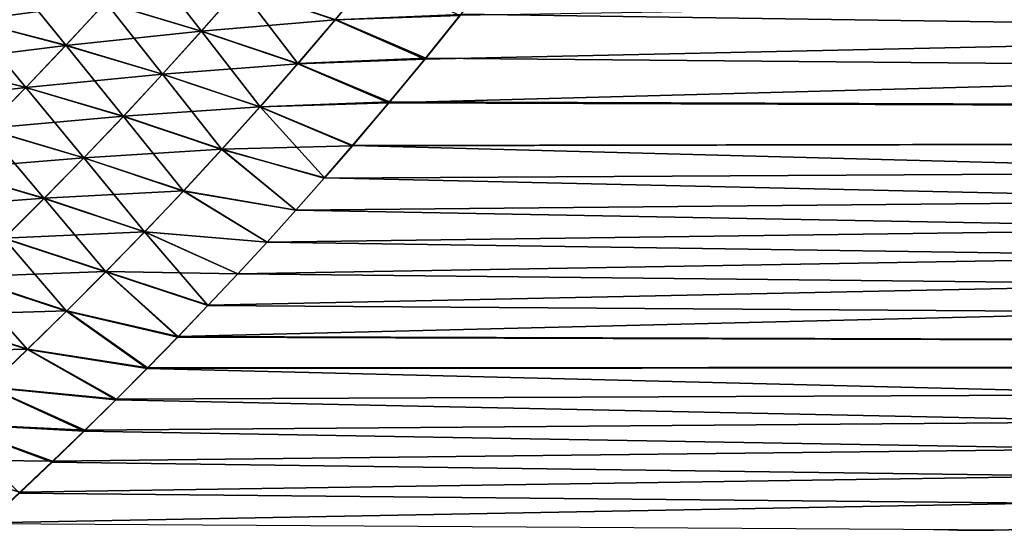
# Model space of a CAD drawing. Header units: metres. Extents: x -24 to 72, y -247 to 22.
# Tile 430 of 573: x 22.1 to 26.43, y -16.58 to -14.36. Entities that reach past the tile are written whole.
import ezdxf

# ---------------------------------------------------------------- set-up
doc = ezdxf.new("R2010")
doc.units = ezdxf.units.M
doc.layers.add('solid_509589_MEDIA_SW0001', color=7, linetype='CONTINUOUS')

msp = doc.modelspace()

# ---------------------------------------------------------------- linework, layer by layer
at = {"layer": 'solid_509589_MEDIA_SW0001'}
for points in [[(59.700001, -13.752075, 100.370743), (23.878304, -14.534963, 99.657005), (23.720337, -14.726065, 99.471405)], [(59.700001, -14.849242, 99.349243), (59.700001, -13.752075, 100.370743), (23.720337, -14.726065, 99.471405)], [(59.700001, -13.752075, 100.370743), (24.033007, -14.342814, 99.838959), (23.878304, -14.534963, 99.657005)], [(59.700001, -13.752075, 68.629257), (59.700001, -14.849242, 69.650757), (24.340914, -13.946896, 68.800186)], [(59.700001, -14.849242, 69.650757), (24.191952, -14.141556, 68.975296), (24.340914, -13.946896, 68.800186)], [(22.8953, -14.411134, 69.150436), (22.474075, -14.284885, 68.938835), (22.647654, -14.093066, 68.767563)], [(23.0648, -14.218564, 68.973068), (22.8953, -14.411134, 69.150436), (22.647654, -14.093066, 68.767563)], [(22.298719, -14.473482, 69.11129), (21.878242, -14.364152, 68.875092), (22.057728, -14.175748, 68.708855)], [(22.474075, -14.284885, 68.938835), (22.298719, -14.473482, 69.11129), (22.057728, -14.175748, 68.708855)], [(23.484402, -14.361222, 99.839539), (23.647636, -14.164406, 100.021179), (23.06361, -14.219465, 100.026093)], [(23.484402, -14.361222, 99.839539), (24.033007, -14.342814, 99.838959), (23.647636, -14.164406, 100.021179)], [(59.700001, -14.849242, 69.650757), (24.039444, -14.335767, 69.154457), (24.191952, -14.141556, 68.975296)], [(22.47337, -14.285414, 100.060669), (22.057032, -14.176292, 100.290634), (21.878016, -14.36421, 100.124847)], [(23.320244, -14.554147, 69.343086), (22.8953, -14.411134, 69.150436), (23.0648, -14.218564, 68.973068)], [(23.4856, -14.360368, 69.15966), (23.320244, -14.554147, 69.343086), (23.0648, -14.218564, 68.973068)], [(22.894585, -14.411643, 99.849083), (23.06361, -14.219465, 100.026093), (22.47337, -14.285414, 100.060669)], [(23.484402, -14.361222, 99.839539), (23.06361, -14.219465, 100.026093), (22.894585, -14.411643, 99.849083)], [(22.298477, -14.473541, 99.888657), (22.47337, -14.285414, 100.060669), (21.878016, -14.36421, 100.124847)], [(22.894585, -14.411643, 99.849083), (22.47337, -14.285414, 100.060669), (22.298477, -14.473541, 99.888657)], [(22.724155, -14.600392, 69.329102), (22.298719, -14.473482, 69.11129), (22.474075, -14.284885, 68.938835)], [(22.8953, -14.411134, 69.150436), (22.724155, -14.600392, 69.329102), (22.474075, -14.284885, 68.938835)], [(23.484402, -14.361222, 99.839539), (23.878304, -14.534963, 99.657005), (24.033007, -14.342814, 99.838959)], [(23.4856, -14.360368, 69.15966), (24.039444, -14.335767, 69.154457), (23.883423, -14.529357, 69.337616)], [(59.700001, -14.849242, 69.650757), (23.883423, -14.529357, 69.337616), (24.039444, -14.335767, 69.154457)], [(22.12174, -14.658767, 69.28476), (21.697001, -14.549339, 69.042236), (21.878242, -14.364152, 68.875092)], [(22.298477, -14.473541, 99.888657), (21.878016, -14.36421, 100.124847), (21.697206, -14.548902, 99.958183)], [(22.298719, -14.473482, 69.11129), (22.12174, -14.658767, 69.28476), (21.878242, -14.364152, 68.875092)], [(23.319519, -14.554633, 99.656441), (23.484402, -14.361222, 99.839539), (22.894585, -14.411643, 99.849083)], [(23.319519, -14.554633, 99.656441), (23.878304, -14.534963, 99.657005), (23.484402, -14.361222, 99.839539)], [(23.4856, -14.360368, 69.15966), (23.883423, -14.529357, 69.337616), (23.320244, -14.554147, 69.343086)], [(22.723896, -14.600451, 99.670845), (22.894585, -14.411643, 99.849083), (22.298477, -14.473541, 99.888657)], [(23.319519, -14.554633, 99.656441), (22.894585, -14.411643, 99.849083), (22.723896, -14.600451, 99.670845)], [(23.153381, -14.744533, 69.527924), (22.724155, -14.600392, 69.329102), (22.8953, -14.411134, 69.150436)], [(23.320244, -14.554147, 69.343086), (23.153381, -14.744533, 69.527924), (22.8953, -14.411134, 69.150436)], [(22.121918, -14.658345, 99.715652), (22.298477, -14.473541, 99.888657), (21.697206, -14.548902, 99.958183)], [(22.551521, -14.786251, 69.508888), (22.12174, -14.658767, 69.28476), (22.298719, -14.473482, 69.11129)], [(22.723896, -14.600451, 99.670845), (22.298477, -14.473541, 99.888657), (22.121918, -14.658345, 99.715652)], [(22.724155, -14.600392, 69.329102), (22.551521, -14.786251, 69.508888), (22.298719, -14.473482, 69.11129)], [(22.121918, -14.658345, 99.715652), (21.697206, -14.548902, 99.958183), (21.514719, -14.730319, 99.790771)], [(22.12174, -14.658767, 69.28476), (21.943291, -14.840649, 69.459061), (21.697001, -14.549339, 69.042236)], [(23.153103, -14.744593, 99.472015), (23.319519, -14.554633, 99.656441), (22.723896, -14.600451, 99.670845)], [(23.153103, -14.744593, 99.472015), (23.720337, -14.726065, 99.471405), (23.319519, -14.554633, 99.656441)], [(23.320244, -14.554147, 69.343086), (23.724028, -14.72207, 69.524666), (23.153381, -14.744533, 69.527924)], [(23.319519, -14.554633, 99.656441), (23.720337, -14.726065, 99.471405), (23.878304, -14.534963, 99.657005)], [(23.320244, -14.554147, 69.343086), (23.883423, -14.529357, 69.337616), (23.724028, -14.72207, 69.524666)], [(59.700001, -14.849242, 69.650757), (23.724028, -14.72207, 69.524666), (23.883423, -14.529357, 69.337616)], [(22.551666, -14.785848, 99.491516), (22.723896, -14.600451, 99.670845), (22.121918, -14.658345, 99.715652)], [(22.985163, -14.93144, 69.713997), (22.551521, -14.786251, 69.508888), (22.724155, -14.600392, 69.329102)], [(23.153103, -14.744593, 99.472015), (22.723896, -14.600451, 99.670845), (22.551666, -14.785848, 99.491516)], [(23.153381, -14.744533, 69.527924), (22.985163, -14.93144, 69.713997), (22.724155, -14.600392, 69.329102)], [(21.94381, -14.83978, 99.541801), (22.121918, -14.658345, 99.715652), (21.514719, -14.730319, 99.790771)], [(22.377552, -14.968623, 69.689621), (21.943291, -14.840649, 69.459061), (22.12174, -14.658767, 69.28476)], [(22.551666, -14.785848, 99.491516), (22.121918, -14.658345, 99.715652), (21.94381, -14.83978, 99.541801)], [(22.551521, -14.786251, 69.508888), (22.377552, -14.968623, 69.689621), (22.12174, -14.658767, 69.28476)], [(23.153103, -14.744593, 99.472015), (23.559052, -14.91609, 99.282089), (23.720337, -14.726065, 99.471405)], [(23.153381, -14.744533, 69.527924), (23.724028, -14.72207, 69.524666), (23.561392, -14.913651, 69.715446)], [(59.700001, -14.849242, 99.349243), (23.720337, -14.726065, 99.471405), (23.559052, -14.91609, 99.282089)], [(59.700001, -14.849242, 69.650757), (23.561392, -14.913651, 69.715446), (23.724028, -14.72207, 69.524666)], [(22.985273, -14.931059, 99.286385), (23.153103, -14.744593, 99.472015), (22.551666, -14.785848, 99.491516)], [(23.153381, -14.744533, 69.527924), (23.437372, -15.05645, 69.860901), (22.985163, -14.93144, 69.713997)], [(22.985273, -14.931059, 99.286385), (23.559052, -14.91609, 99.282089), (23.153103, -14.744593, 99.472015)], [(23.153381, -14.744533, 69.527924), (23.561392, -14.913651, 69.715446), (23.437372, -15.05645, 69.860901)], [(22.378017, -14.967788, 99.311226), (22.551666, -14.785848, 99.491516), (21.94381, -14.83978, 99.541801)], [(22.815746, -15.114787, 69.901138), (22.377552, -14.968623, 69.689621), (22.551521, -14.786251, 69.508888)], [(22.985273, -14.931059, 99.286385), (22.551666, -14.785848, 99.491516), (22.378017, -14.967788, 99.311226)], [(22.985163, -14.93144, 69.713997), (22.815746, -15.114787, 69.901138), (22.551521, -14.786251, 69.508888)], [(22.202398, -15.147432, 69.87114), (21.763517, -15.019049, 69.634026), (21.943291, -14.840649, 69.459061)], [(22.378017, -14.967788, 99.311226), (21.94381, -14.83978, 99.541801), (21.764273, -15.017809, 99.367226)], [(22.377552, -14.968623, 69.689621), (22.202398, -15.147432, 69.87114), (21.943291, -14.840649, 69.459061)], [(59.700001, -14.849242, 99.349243), (22.924932, -15.616832, 98.539749), (22.792377, -15.754892, 98.384644)], [(59.700001, -15.870741, 98.252075), (59.700001, -14.849242, 99.349243), (22.792377, -15.754892, 98.384644)], [(59.700001, -14.849242, 99.349243), (23.055481, -15.478221, 98.692413), (22.924932, -15.616832, 98.539749)], [(59.700001, -14.849242, 99.349243), (23.184101, -15.338944, 98.842834), (23.055481, -15.478221, 98.692413)], [(59.700001, -14.849242, 99.349243), (23.310875, -15.198874, 98.99118), (23.184101, -15.338944, 98.842834)], [(59.700001, -14.849242, 99.349243), (23.435877, -15.057881, 99.137627), (23.310875, -15.198874, 98.99118)], [(59.700001, -14.849242, 99.349243), (23.559052, -14.91609, 99.282089), (23.435877, -15.057881, 99.137627)], [(59.700001, -14.849242, 69.650757), (59.700001, -15.870741, 70.747925), (23.561392, -14.913651, 69.715446)], [(22.816154, -15.113991, 99.099686), (22.985273, -14.931059, 99.286385), (22.378017, -14.967788, 99.311226)], [(22.985163, -14.93144, 69.713997), (23.311649, -15.198332, 70.008255), (22.815746, -15.114787, 69.901138)], [(22.816154, -15.113991, 99.099686), (23.310875, -15.198874, 98.99118), (22.985273, -14.931059, 99.286385)], [(22.985163, -14.93144, 69.713997), (23.437372, -15.05645, 69.860901), (23.311649, -15.198332, 70.008255)], [(22.985273, -14.931059, 99.286385), (23.435877, -15.057881, 99.137627), (23.559052, -14.91609, 99.282089)], [(22.985273, -14.931059, 99.286385), (23.310875, -15.198874, 98.99118), (23.435877, -15.057881, 99.137627)], [(59.700001, -15.870741, 70.747925), (23.437372, -15.05645, 69.860901), (23.561392, -14.913651, 69.715446)], [(22.203074, -15.146235, 99.130104), (22.378017, -14.967788, 99.311226), (21.764273, -15.017809, 99.367226)], [(22.645283, -15.294501, 70.08918), (22.202398, -15.147432, 69.87114), (22.377552, -14.968623, 69.689621)], [(22.816154, -15.113991, 99.099686), (22.378017, -14.967788, 99.311226), (22.203074, -15.146235, 99.130104)], [(22.815746, -15.114787, 69.901138), (22.645283, -15.294501, 70.08918), (22.377552, -14.968623, 69.689621)], [(22.203074, -15.146235, 99.130104), (21.764273, -15.017809, 99.367226), (21.583437, -15.192431, 99.192039)], [(22.202398, -15.147432, 69.87114), (22.026218, -15.322659, 70.053299), (21.763517, -15.019049, 69.634026)], [(59.700001, -15.870741, 70.747925), (23.311649, -15.198332, 70.008255), (23.437372, -15.05645, 69.860901)], [(22.645874, -15.293355, 98.912033), (22.816154, -15.113991, 99.099686), (22.203074, -15.146235, 99.130104)], [(22.815746, -15.114787, 69.901138), (23.184193, -15.339277, 70.157524), (22.645283, -15.294501, 70.08918)], [(22.645874, -15.293355, 98.912033), (23.184101, -15.338944, 98.842834), (22.816154, -15.113991, 99.099686)], [(22.815746, -15.114787, 69.901138), (23.311649, -15.198332, 70.008255), (23.184193, -15.339277, 70.157524)], [(22.816154, -15.113991, 99.099686), (23.184101, -15.338944, 98.842834), (23.310875, -15.198874, 98.99118)], [(22.026974, -15.321192, 98.94825), (22.203074, -15.146235, 99.130104), (21.583437, -15.192431, 99.192039)], [(22.473938, -15.470561, 70.277992), (22.026218, -15.322659, 70.053299), (22.202398, -15.147432, 69.87114)], [(22.645874, -15.293355, 98.912033), (22.203074, -15.146235, 99.130104), (22.026974, -15.321192, 98.94825)], [(22.645283, -15.294501, 70.08918), (22.473938, -15.470561, 70.277992), (22.202398, -15.147432, 69.87114)], [(59.700001, -15.870741, 70.747925), (23.184193, -15.339277, 70.157524), (23.311649, -15.198332, 70.008255)], [(22.474577, -15.469151, 98.723541), (22.645874, -15.293355, 98.912033), (22.026974, -15.321192, 98.94825)], [(22.645283, -15.294501, 70.08918), (22.923838, -15.618786, 70.462425), (22.473938, -15.470561, 70.277992)], [(22.474577, -15.469151, 98.723541), (23.055481, -15.478221, 98.692413), (22.645874, -15.293355, 98.912033)], [(22.645283, -15.294501, 70.08918), (23.184193, -15.339277, 70.157524), (23.054941, -15.479394, 70.308861)], [(22.645283, -15.294501, 70.08918), (23.054941, -15.479394, 70.308861), (22.923838, -15.618786, 70.462425)], [(22.645874, -15.293355, 98.912033), (23.055481, -15.478221, 98.692413), (23.184101, -15.338944, 98.842834)], [(22.301878, -15.642967, 70.467468), (21.849173, -15.494298, 70.236), (22.026218, -15.322659, 70.053299)], [(22.474577, -15.469151, 98.723541), (22.026974, -15.321192, 98.94825), (21.849859, -15.492665, 98.76577)], [(22.473938, -15.470561, 70.277992), (22.301878, -15.642967, 70.467468), (22.026218, -15.322659, 70.053299)], [(59.700001, -15.870741, 70.747925), (23.054941, -15.479394, 70.308861), (23.184193, -15.339277, 70.157524)], [(22.302416, -15.64139, 98.534294), (22.474577, -15.469151, 98.723541), (21.849859, -15.492665, 98.76577)], [(22.473938, -15.470561, 70.277992), (22.790819, -15.757548, 70.61837), (22.301878, -15.642967, 70.467468)], [(22.302416, -15.64139, 98.534294), (22.792377, -15.754892, 98.384644), (22.474577, -15.469151, 98.723541)], [(22.473938, -15.470561, 70.277992), (22.923838, -15.618786, 70.462425), (22.790819, -15.757548, 70.61837)], [(22.474577, -15.469151, 98.723541), (22.792377, -15.754892, 98.384644), (22.924932, -15.616832, 98.539749)], [(22.474577, -15.469151, 98.723541), (22.924932, -15.616832, 98.539749), (23.055481, -15.478221, 98.692413)], [(22.129271, -15.811718, 70.657486), (21.671419, -15.66235, 70.419113), (21.849173, -15.494298, 70.236)], [(22.302416, -15.64139, 98.534294), (21.849859, -15.492665, 98.76577), (21.671875, -15.660662, 98.582756)], [(22.301878, -15.642967, 70.467468), (22.129271, -15.811718, 70.657486), (21.849173, -15.494298, 70.236)], [(59.700001, -15.870741, 70.747925), (22.923838, -15.618786, 70.462425), (23.054941, -15.479394, 70.308861)], [(22.129541, -15.810079, 98.344383), (22.302416, -15.64139, 98.534294), (21.671875, -15.660662, 98.582756)], [(22.301878, -15.642967, 70.467468), (22.65583, -15.895773, 70.776863), (22.129271, -15.811718, 70.657486)], [(22.129541, -15.810079, 98.344383), (22.657736, -15.892515, 98.226906), (22.302416, -15.64139, 98.534294)], [(22.301878, -15.642967, 70.467468), (22.790819, -15.757548, 70.61837), (22.65583, -15.895773, 70.776863)], [(22.302416, -15.64139, 98.534294), (22.657736, -15.892515, 98.226906), (22.792377, -15.754892, 98.384644)], [(59.700001, -15.870741, 70.747925), (22.790819, -15.757548, 70.61837), (22.923838, -15.618786, 70.462425)], [(22.129541, -15.810079, 98.344383), (21.671875, -15.660662, 98.582756), (21.493126, -15.82522, 98.399269)], [(22.129271, -15.811718, 70.657486), (21.956253, -15.976834, 70.847969), (21.671419, -15.66235, 70.419113)], [(59.700001, -15.870741, 70.747925), (22.65583, -15.895773, 70.776863), (22.790819, -15.757548, 70.61837)], [(59.700001, -15.870741, 98.252075), (22.792377, -15.754892, 98.384644), (22.657736, -15.892515, 98.226906)], [(21.956074, -15.975254, 98.153877), (22.129541, -15.810079, 98.344383), (21.493126, -15.82522, 98.399269)], [(21.956074, -15.975254, 98.153877), (22.520908, -16.029804, 98.06633), (22.129541, -15.810079, 98.344383)], [(22.129271, -15.811718, 70.657486), (22.518789, -16.033548, 70.938095), (21.956253, -15.976834, 70.847969)], [(22.129271, -15.811718, 70.657486), (22.65583, -15.895773, 70.776863), (22.518789, -16.033548, 70.938095)], [(22.129541, -15.810079, 98.344383), (22.520908, -16.029804, 98.06633), (22.657736, -15.892515, 98.226906)], [(59.700001, -15.870741, 98.252075), (21.950792, -16.573812, 97.396072), (21.803993, -16.70735, 97.222595)], [(59.700001, -16.811365, 97.084831), (59.700001, -15.870741, 98.252075), (21.803993, -16.70735, 97.222595)], [(59.700001, -15.870741, 98.252075), (22.096201, -16.439054, 97.567421), (21.950792, -16.573812, 97.396072)], [(59.700001, -15.870741, 98.252075), (22.239902, -16.303303, 97.736397), (22.096201, -16.439054, 97.567421)], [(59.700001, -15.870741, 98.252075), (22.381577, -16.166803, 97.902779), (22.239902, -16.303303, 97.736397)], [(59.700001, -15.870741, 98.252075), (22.520908, -16.029804, 98.06633), (22.381577, -16.166803, 97.902779)], [(59.700001, -16.811365, 71.915169), (22.518789, -16.033548, 70.938095), (22.65583, -15.895773, 70.776863)], [(59.700001, -15.870741, 98.252075), (22.657736, -15.892515, 98.226906), (22.520908, -16.029804, 98.06633)], [(59.700001, -15.870741, 70.747925), (59.700001, -16.811365, 71.915169), (22.65583, -15.895773, 70.776863)], [(21.782072, -16.137007, 97.962753), (22.381577, -16.166803, 97.902779), (21.956074, -15.975254, 98.153877)], [(21.956253, -15.976834, 70.847969), (22.379354, -16.170956, 71.102234), (21.782867, -16.138414, 71.038918)], [(21.956074, -15.975254, 98.153877), (22.381577, -16.166803, 97.902779), (22.520908, -16.029804, 98.06633)], [(21.956253, -15.976834, 70.847969), (22.518789, -16.033548, 70.938095), (22.379354, -16.170956, 71.102234)], [(59.700001, -16.811365, 71.915169), (22.379354, -16.170956, 71.102234), (22.518789, -16.033548, 70.938095)], [(21.60759, -16.295435, 97.771004), (22.239902, -16.303303, 97.736397), (21.782072, -16.137007, 97.962753)], [(21.782072, -16.137007, 97.962753), (22.239902, -16.303303, 97.736397), (22.381577, -16.166803, 97.902779)], [(21.782867, -16.138414, 71.038918), (22.379354, -16.170956, 71.102234), (22.237675, -16.307793, 71.269127)], [(21.782867, -16.138414, 71.038918), (22.237675, -16.307793, 71.269127), (22.094074, -16.4438, 71.438553)], [(59.700001, -16.811365, 71.915169), (22.237675, -16.307793, 71.269127), (22.379354, -16.170956, 71.102234)], [(21.60759, -16.295435, 97.771004), (21.950792, -16.573812, 97.396072), (22.096201, -16.439054, 97.567421)], [(21.60759, -16.295435, 97.771004), (22.096201, -16.439054, 97.567421), (22.239902, -16.303303, 97.736397)], [(59.700001, -16.811365, 71.915169), (22.094074, -16.4438, 71.438553), (22.237675, -16.307793, 71.269127)], [(59.700001, -16.811365, 71.915169), (21.948877, -16.578728, 71.610245), (22.094074, -16.4438, 71.438553)]]:
    msp.add_3dface(points, dxfattribs=at)

doc.saveas('drawing.dxf')
